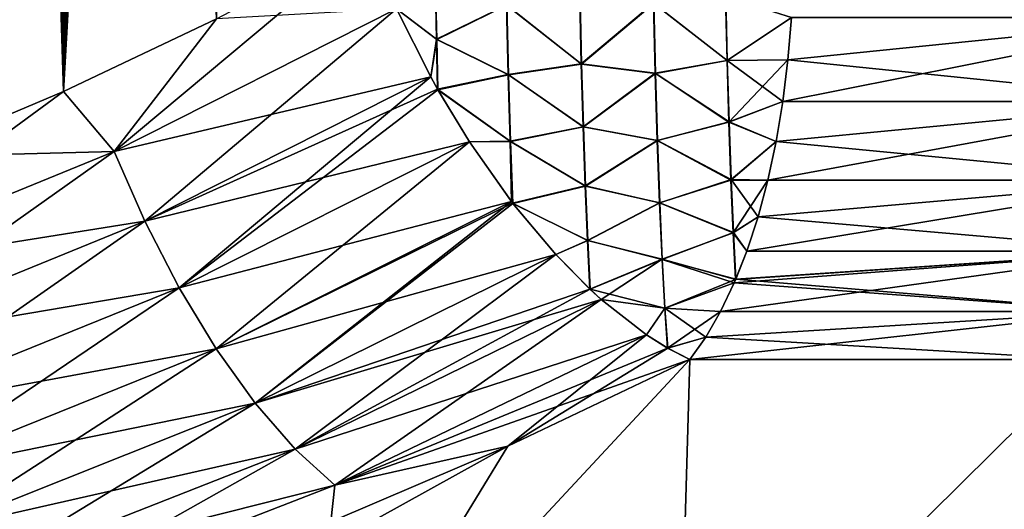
# Model space of a CAD drawing. Header units: metres. Extents: x -109 to 109, y -505 to 40.
# Tile 251 of 331: x 84 to 88, y -103 to -101. Entities that reach past the tile are written whole.
import ezdxf

# ---------------------------------------------------------------- set-up
doc = ezdxf.new("R2010")
doc.units = ezdxf.units.M
doc.layers.add('solid_K244224000C74', color=7, linetype='CONTINUOUS')

msp = doc.modelspace()

# ---------------------------------------------------------------- linework, layer by layer
at = {"layer": 'solid_K244224000C74'}
for points in [[(83.361465, -101.537476, 21.547916), (84.029671, -101.255295, 21.829725), (83.399841, -81.218079, 20.854233)], [(84.029671, -101.255295, 21.829725), (83.477341, -81.593956, 20.899754), (83.399841, -81.218079, 20.854233)], [(84.029671, -101.255295, 21.829725), (83.554245, -81.978004, 20.945732), (83.477341, -81.593956, 20.899754)], [(84.029671, -101.255295, 21.829725), (83.63044, -82.370728, 20.992132), (83.554245, -81.978004, 20.945732)], [(84.029671, -101.255295, 21.829725), (83.690857, -82.691277, 21.029539), (83.63044, -82.370728, 20.992132)], [(84.029671, -101.255295, 21.829725), (83.750961, -83.016876, 21.067247), (83.690857, -82.691277, 21.029539)], [(84.029671, -101.255295, 21.829725), (83.810692, -83.34771, 21.105238), (83.750961, -83.016876, 21.067247)], [(83.36142, -101.537498, -21.547897), (83.81076, -83.348076, -21.10528), (83.870041, -83.684433, -21.143518)], [(84.029671, -101.255295, 21.829725), (83.86998, -83.684067, 21.143478), (83.810692, -83.34771, 21.105238)], [(83.36142, -101.537498, -21.547897), (83.870041, -83.684433, -21.143518), (83.928795, -84.026604, -21.181978)], [(84.029671, -101.255295, 21.829725), (83.928734, -84.026245, 21.181938), (83.86998, -83.684067, 21.143478)], [(83.36142, -101.537498, -21.547897), (83.928795, -84.026604, -21.181978), (83.986938, -84.374878, -21.220625)], [(84.029671, -101.255295, 21.829725), (83.986885, -84.374527, 21.220587), (83.928734, -84.026245, 21.181938)], [(84.02964, -101.255302, -21.829714), (83.36142, -101.537498, -21.547897), (83.986938, -84.374878, -21.220625)], [(84.029671, -101.255295, 21.829725), (84.044334, -84.729202, 21.25939), (83.986885, -84.374527, 21.220587)], [(84.02964, -101.255302, -21.829714), (83.986938, -84.374878, -21.220625), (84.044395, -84.729553, -21.259426)], [(84.02964, -101.255302, -21.829714), (84.044395, -84.729553, -21.259426), (84.101273, -85.090256, -21.298418)], [(84.029671, -101.255295, 21.829725), (84.691742, -100.941628, 22.140448), (84.044334, -84.729202, 21.25939)], [(84.02964, -101.255302, -21.829714), (84.101273, -85.090256, -21.298418), (84.1577, -85.456604, -21.337633)], [(84.02964, -101.255302, -21.829714), (84.1577, -85.456604, -21.337633), (84.213562, -85.828926, -21.377028)], [(84.02964, -101.255302, -21.829714), (84.213562, -85.828926, -21.377028), (84.268745, -86.207573, -21.416553)], [(84.02964, -101.255302, -21.829714), (84.268745, -86.207573, -21.416553), (84.323151, -86.59288, -21.456167)], [(84.02964, -101.255302, -21.829714), (84.323151, -86.59288, -21.456167), (84.376663, -86.985191, -21.495817)], [(84.02964, -101.255302, -21.829714), (84.376663, -86.985191, -21.495817), (84.429222, -87.384727, -21.535469)], [(84.02964, -101.255302, -21.829714), (84.429222, -87.384727, -21.535469), (84.481125, -87.790657, -21.575232)], [(84.02964, -101.255302, -21.829714), (84.481125, -87.790657, -21.575232), (84.523857, -88.133858, -21.608437)], [(84.02964, -101.255302, -21.829714), (84.523857, -88.133858, -21.608437), (84.566017, -88.481789, -21.641665)], [(84.02964, -101.255302, -21.829714), (84.566017, -88.481789, -21.641665), (84.607521, -88.834686, -21.674873)], [(84.02964, -101.255302, -21.829714), (84.607521, -88.834686, -21.674873), (84.648293, -89.192787, -21.708025)], [(84.02964, -101.255302, -21.829714), (84.648293, -89.192787, -21.708025), (84.68824, -89.556328, -21.741076)], [(84.691734, -100.941628, -22.140444), (84.02964, -101.255302, -21.829714), (84.68824, -89.556328, -21.741076)], [(84.249153, -101.514778, -21.911272), (84.691734, -100.941628, -22.140444), (85.346046, -100.596848, -22.480244)], [(85.4702, -100.897995, -22.529676), (84.249153, -101.514778, -21.911272), (85.346046, -100.596848, -22.480244)], [(85.4702, -100.897995, 22.529675), (85.642517, -101.029404, 22.580845), (85.637619, -100.808868, 22.6101)], [(85.643745, -101.030853, -22.581011), (85.4702, -100.897995, -22.529676), (85.638824, -100.809578, -22.610487)], [(85.945892, -100.882637, 22.689522), (85.637619, -100.808868, 22.6101), (85.642517, -101.029404, 22.580845)], [(85.643745, -101.030853, -22.581011), (85.638824, -100.809578, -22.610487), (85.947151, -100.883102, -22.689714)], [(86.268524, -101.136566, 22.680353), (86.261902, -100.855804, 22.728514), (85.945892, -100.882637, 22.689522)], [(85.947151, -100.883102, -22.689714), (86.263184, -100.856087, -22.728527), (86.269814, -101.137146, -22.680248)], [(86.580688, -100.874458, 22.711695), (86.261902, -100.855804, 22.728514), (86.268524, -101.136566, 22.680353)], [(86.269814, -101.137146, -22.680248), (86.263184, -100.856087, -22.728527), (86.581955, -100.874687, -22.711508)], [(86.898804, -101.122284, 22.599421), (86.892189, -100.845505, 22.649317), (86.580688, -100.874458, 22.711695)], [(86.581955, -100.874687, -22.711508), (86.893394, -100.844864, -22.649023), (86.899994, -101.121033, -22.599367)], [(86.898804, -101.122284, 22.599421), (87.177109, -100.936317, 22.52916), (86.892189, -100.845505, 22.649317)], [(87.177109, -100.936279, -22.529167), (86.899994, -101.121033, -22.599367), (86.893394, -100.844864, -22.649023)], [(84.249153, -101.514778, 21.911272), (85.4702, -100.897995, 22.529675), (84.691742, -100.941628, 22.140448)], [(84.381073, -101.816582, -21.894388), (84.249153, -101.514778, -21.911272), (85.4702, -100.897995, -22.529676)], [(84.249153, -101.514778, 21.911272), (85.617859, -101.192909, 22.530527), (85.4702, -100.897995, 22.529675)], [(85.617859, -101.192909, -22.530527), (84.381073, -101.816582, -21.894388), (85.4702, -100.897995, -22.529676)], [(85.643745, -101.030853, -22.581011), (85.617859, -101.192909, -22.530527), (85.4702, -100.897995, -22.529676)], [(85.4702, -100.897995, 22.529675), (85.617859, -101.192909, 22.530527), (85.642517, -101.029404, 22.580845)], [(85.953156, -101.182335, 22.63249), (85.945892, -100.882637, 22.689522), (85.642517, -101.029404, 22.580845)], [(85.643745, -101.030853, -22.581011), (85.947151, -100.883102, -22.689714), (85.954437, -101.183273, -22.632483)], [(86.268524, -101.136566, 22.680353), (85.945892, -100.882637, 22.689522), (85.953156, -101.182335, 22.63249)], [(85.954437, -101.183273, -22.632483), (85.947151, -100.883102, -22.689714), (86.269814, -101.137146, -22.680248)], [(86.588051, -101.176964, 22.653421), (86.580688, -100.874458, 22.711695), (86.268524, -101.136566, 22.680353)], [(86.269814, -101.137146, -22.680248), (86.581955, -100.874687, -22.711508), (86.589325, -101.177422, -22.653124)], [(86.898804, -101.122284, 22.599421), (86.580688, -100.874458, 22.711695), (86.588051, -101.176964, 22.653421)], [(86.589325, -101.177422, -22.653124), (86.581955, -100.874687, -22.711508), (86.899994, -101.121033, -22.599367)], [(84.249153, -101.514778, -21.911272), (84.02964, -101.255302, -21.829714), (84.691734, -100.941628, -22.140444)], [(84.249153, -101.514778, 21.911272), (84.691742, -100.941628, 22.140448), (84.029671, -101.255295, 21.829725)], [(86.898804, -101.122284, 22.599421), (87.162323, -101.119453, 22.49795), (87.177109, -100.936317, 22.52916)], [(87.177109, -100.936279, -22.529167), (87.162323, -101.119453, -22.49795), (86.899994, -101.121033, -22.599367)], [(87.140282, -101.29866, 22.451445), (88.922554, -101.298874, 21.516493), (88.965576, -100.936554, 21.591007)], [(87.162323, -101.119453, 22.49795), (87.140282, -101.29866, 22.451445), (88.965576, -100.936554, 21.591007)], [(88.965576, -100.936554, -21.591007), (87.162323, -101.119453, -22.49795), (87.177109, -100.936279, -22.529167)], [(87.177109, -100.936317, 22.52916), (87.162323, -101.119453, 22.49795), (88.965576, -100.936554, 21.591007)], [(88.922554, -101.298874, -21.516493), (87.162323, -101.119453, -22.49795), (88.965576, -100.936554, -21.591007)], [(85.617859, -101.192909, 22.530527), (85.647377, -101.245941, 22.525364), (85.642517, -101.029404, 22.580845)], [(85.643745, -101.030853, -22.581011), (85.648605, -101.2481, -22.525118), (85.617859, -101.192909, -22.530527)], [(85.953156, -101.182335, 22.63249), (85.642517, -101.029404, 22.580845), (85.647377, -101.245941, 22.525364)], [(85.643745, -101.030853, -22.581011), (85.954437, -101.183273, -22.632483), (85.648605, -101.2481, -22.525118)], [(86.27636, -101.407608, 22.592796), (86.268524, -101.136566, 22.680353), (85.953156, -101.182335, 22.63249)], [(85.954437, -101.183273, -22.632483), (86.269814, -101.137146, -22.680248), (86.277664, -101.408455, -22.592491)], [(86.588051, -101.176964, 22.653421), (86.268524, -101.136566, 22.680353), (86.27636, -101.407608, 22.592796)], [(86.277664, -101.408455, -22.592491), (86.269814, -101.137146, -22.680248), (86.589325, -101.177422, -22.653124)], [(86.906647, -101.388626, 22.509201), (86.898804, -101.122284, 22.599421), (86.588051, -101.176964, 22.653421)], [(86.589325, -101.177422, -22.653124), (86.899994, -101.121033, -22.599367), (86.907822, -101.386841, -22.509558)], [(86.906647, -101.388626, 22.509201), (87.162323, -101.119453, 22.49795), (86.898804, -101.122284, 22.599421)], [(87.162323, -101.119453, -22.49795), (87.140259, -101.298668, -22.451454), (86.899994, -101.121033, -22.599367)], [(87.140259, -101.298668, -22.451454), (86.907822, -101.386841, -22.509558), (86.899994, -101.121033, -22.599367)], [(86.906647, -101.388626, 22.509201), (87.140282, -101.29866, 22.451445), (87.162323, -101.119453, 22.49795)], [(88.922554, -101.298874, -21.516493), (87.140259, -101.298668, -22.451454), (87.162323, -101.119453, -22.49795)], [(84.381073, -101.816582, 21.894388), (85.617859, -101.192909, 22.530527), (84.249153, -101.514778, 21.911272)], [(84.529434, -102.103523, -21.827843), (84.381073, -101.816582, -21.894388), (85.617859, -101.192909, -22.530527)], [(84.381073, -101.816582, 21.894388), (85.647377, -101.245941, 22.525364), (85.617859, -101.192909, 22.530527)], [(85.648605, -101.2481, -22.525118), (84.529434, -102.103523, -21.827843), (85.617859, -101.192909, -22.530527)], [(85.961807, -101.469635, 22.529976), (85.953156, -101.182335, 22.63249), (85.647377, -101.245941, 22.525364)], [(85.963104, -101.470985, -22.529627), (85.648605, -101.2481, -22.525118), (85.954437, -101.183273, -22.632483)], [(86.27636, -101.407608, 22.592796), (85.953156, -101.182335, 22.63249), (85.961807, -101.469635, 22.529976)], [(85.963104, -101.470985, -22.529627), (85.954437, -101.183273, -22.632483), (86.277664, -101.408455, -22.592491)], [(86.596817, -101.46669, 22.548813), (86.588051, -101.176964, 22.653421), (86.27636, -101.407608, 22.592796)], [(86.277664, -101.408455, -22.592491), (86.589325, -101.177422, -22.653124), (86.598099, -101.467346, -22.548328)], [(86.906647, -101.388626, 22.509201), (86.588051, -101.176964, 22.653421), (86.596817, -101.46669, 22.548813)], [(86.598099, -101.467346, -22.548328), (86.589325, -101.177422, -22.653124), (86.907822, -101.386841, -22.509558)], [(82.954514, -102.043518, -21.374113), (83.36142, -101.537498, -21.547897), (84.02964, -101.255302, -21.829714)], [(84.249153, -101.514778, -21.911272), (82.954514, -102.043518, -21.374113), (84.02964, -101.255302, -21.829714)], [(84.249153, -101.514778, 21.911272), (84.029671, -101.255295, 21.829725), (83.361465, -101.537476, 21.547916)], [(84.381073, -101.816582, 21.894388), (85.784874, -101.473251, 22.482685), (85.647377, -101.245941, 22.525364)], [(85.648605, -101.2481, -22.525118), (85.784874, -101.473251, -22.482685), (84.529434, -102.103523, -21.827843)], [(85.784874, -101.473251, 22.482685), (85.961807, -101.469635, 22.529976), (85.647377, -101.245941, 22.525364)], [(85.963104, -101.470985, -22.529627), (85.784874, -101.473251, -22.482685), (85.648605, -101.2481, -22.525118)], [(86.906647, -101.388626, 22.509201), (87.111191, -101.472305, 22.390059), (87.140282, -101.29866, 22.451445)], [(87.140259, -101.298668, -22.451454), (87.111206, -101.472275, -22.390066), (86.907822, -101.386841, -22.509558)], [(87.075294, -101.638863, 22.314329), (88.846695, -101.638962, 21.385099), (88.922554, -101.298874, 21.516493)], [(87.111191, -101.472305, 22.390059), (87.075294, -101.638863, 22.314329), (88.922554, -101.298874, 21.516493)], [(87.140282, -101.29866, 22.451445), (87.111191, -101.472305, 22.390059), (88.922554, -101.298874, 21.516493)], [(88.922554, -101.298874, -21.516493), (87.111206, -101.472275, -22.390066), (87.140259, -101.298668, -22.451454)], [(88.846695, -101.638962, -21.385099), (87.111206, -101.472275, -22.390066), (88.922554, -101.298874, -21.516493)], [(86.285255, -101.663429, 22.467621), (86.27636, -101.407608, 22.592796), (85.961807, -101.469635, 22.529976)], [(85.963104, -101.470985, -22.529627), (86.277664, -101.408455, -22.592491), (86.286568, -101.66449, -22.467039)], [(86.596817, -101.46669, 22.548813), (86.27636, -101.407608, 22.592796), (86.285255, -101.663429, 22.467621)], [(86.286568, -101.66449, -22.467039), (86.277664, -101.408455, -22.592491), (86.598099, -101.467346, -22.548328)], [(86.915558, -101.638687, 22.380642), (86.906647, -101.388626, 22.509201), (86.596817, -101.46669, 22.548813)], [(86.598099, -101.467346, -22.548328), (86.907822, -101.386841, -22.509558), (86.916702, -101.636475, -22.381559)], [(86.915558, -101.638687, 22.380642), (87.111191, -101.472305, 22.390059), (86.906647, -101.388626, 22.509201)], [(87.111206, -101.472275, -22.390066), (86.916702, -101.636475, -22.381559), (86.907822, -101.386841, -22.509558)], [(84.529442, -102.103523, 21.827843), (85.784874, -101.473251, 22.482685), (84.381073, -101.816582, 21.894388)], [(84.690216, -102.36779, -21.713442), (84.529434, -102.103523, -21.827843), (85.784874, -101.473251, -22.482685)], [(84.529442, -102.103523, 21.827843), (85.96669, -101.731407, 22.387445), (85.784874, -101.473251, 22.482685)], [(85.96669, -101.731407, -22.387447), (84.690216, -102.36779, -21.713442), (85.784874, -101.473251, -22.482685)], [(85.784874, -101.473251, 22.482685), (85.96669, -101.731407, 22.387445), (85.961807, -101.469635, 22.529976)], [(85.963104, -101.470985, -22.529627), (85.97287, -101.739426, -22.383543), (85.784874, -101.473251, -22.482685)], [(85.97287, -101.739426, -22.383543), (85.96669, -101.731407, -22.387447), (85.784874, -101.473251, -22.482685)], [(85.96669, -101.731407, 22.387445), (85.971565, -101.73774, 22.384367), (85.961807, -101.469635, 22.529976)], [(86.285255, -101.663429, 22.467621), (85.961807, -101.469635, 22.529976), (85.971565, -101.73774, 22.384367)], [(85.963104, -101.470985, -22.529627), (86.286568, -101.66449, -22.467039), (85.97287, -101.739426, -22.383543)], [(86.606766, -101.73658, 22.400412), (86.596817, -101.46669, 22.548813), (86.285255, -101.663429, 22.467621)], [(86.286568, -101.66449, -22.467039), (86.598099, -101.467346, -22.548328), (86.60807, -101.737373, -22.399679)], [(86.915558, -101.638687, 22.380642), (86.596817, -101.46669, 22.548813), (86.606766, -101.73658, 22.400412)], [(86.60807, -101.737373, -22.399679), (86.598099, -101.467346, -22.548328), (86.916702, -101.636475, -22.381559)], [(86.915558, -101.638687, 22.380642), (87.075294, -101.638863, 22.314329), (87.111191, -101.472305, 22.390059)], [(87.111206, -101.472275, -22.390066), (87.075302, -101.638863, -22.314329), (86.916702, -101.636475, -22.381559)], [(88.846695, -101.638962, -21.385099), (87.075302, -101.638863, -22.314329), (87.111206, -101.472275, -22.390066)], [(82.954514, -102.043518, 21.374113), (84.249153, -101.514778, 21.911272), (83.361465, -101.537476, 21.547916)], [(83.067635, -102.35157, -21.341198), (82.954514, -102.043518, -21.374113), (84.249153, -101.514778, -21.911272)], [(84.381073, -101.816582, 21.894388), (84.249153, -101.514778, 21.911272), (82.954514, -102.043518, 21.374113)], [(84.381073, -101.816582, -21.894388), (83.067635, -102.35157, -21.341198), (84.249153, -101.514778, -21.911272)], [(86.295021, -101.898834, 22.307365), (86.285255, -101.663429, 22.467621), (85.971565, -101.73774, 22.384367)], [(86.296349, -101.90004, -22.306444), (85.97287, -101.739426, -22.383543), (86.286568, -101.66449, -22.467039)], [(86.606766, -101.73658, 22.400412), (86.285255, -101.663429, 22.467621), (86.295021, -101.898834, 22.307365)], [(86.296349, -101.90004, -22.306444), (86.286568, -101.66449, -22.467039), (86.60807, -101.737373, -22.399679)], [(86.925339, -101.866989, 22.216562), (86.915558, -101.638687, 22.380642), (86.606766, -101.73658, 22.400412)], [(86.60807, -101.737373, -22.399679), (86.916702, -101.636475, -22.381559), (86.926445, -101.864479, -22.218166)], [(86.925339, -101.866989, 22.216562), (87.075294, -101.638863, 22.314329), (86.915558, -101.638687, 22.380642)], [(87.032898, -101.796875, -22.224937), (86.926445, -101.864479, -22.218166), (86.916702, -101.636475, -22.381559)], [(87.075302, -101.638863, -22.314329), (87.032898, -101.796875, -22.224937), (86.916702, -101.636475, -22.381559)], [(86.925339, -101.866989, 22.216562), (87.032928, -101.796875, 22.224922), (87.075294, -101.638863, 22.314329)], [(86.984444, -101.944977, 22.122618), (88.740623, -101.94503, 21.201382), (88.846695, -101.638962, 21.385099)], [(87.032928, -101.796875, 22.224922), (86.984444, -101.944977, 22.122618), (88.846695, -101.638962, 21.385099)], [(88.846695, -101.638962, -21.385099), (87.032898, -101.796875, -22.224937), (87.075302, -101.638863, -22.314329)], [(88.740623, -101.94503, -21.201382), (87.032898, -101.796875, -22.224937), (88.846695, -101.638962, -21.385099)], [(87.075294, -101.638863, 22.314329), (87.032928, -101.796875, 22.224922), (88.846695, -101.638962, 21.385099)], [(84.690216, -102.36779, 21.713442), (85.96669, -101.731407, 22.387445), (84.529442, -102.103523, 21.827843)], [(84.859039, -102.602203, -21.554302), (84.690216, -102.36779, -21.713442), (85.96669, -101.731407, -22.387447)], [(84.690216, -102.36779, 21.713442), (85.971565, -101.73774, 22.384367), (85.96669, -101.731407, 22.387445)], [(84.690216, -102.36779, 21.713442), (86.158363, -101.96035, 22.2474), (85.971565, -101.73774, 22.384367)], [(85.97287, -101.739426, -22.383543), (84.859039, -102.602203, -21.554302), (85.96669, -101.731407, -22.387447)], [(85.97287, -101.739426, -22.383543), (86.158363, -101.96035, -22.247402), (84.859039, -102.602203, -21.554302)], [(86.158363, -101.96035, 22.2474), (86.295021, -101.898834, 22.307365), (85.971565, -101.73774, 22.384367)], [(86.296349, -101.90004, -22.306444), (86.158363, -101.96035, -22.247402), (85.97287, -101.739426, -22.383543)], [(86.617668, -101.980057, 22.211836), (86.606766, -101.73658, 22.400412), (86.295021, -101.898834, 22.307365)], [(86.296349, -101.90004, -22.306444), (86.60807, -101.737373, -22.399679), (86.61898, -101.980927, -22.210798)], [(86.925339, -101.866989, 22.216562), (86.606766, -101.73658, 22.400412), (86.617668, -101.980057, 22.211836)], [(86.61898, -101.980927, -22.210798), (86.60807, -101.737373, -22.399679), (86.926445, -101.864479, -22.218166)], [(83.067627, -102.35157, 21.341198), (84.381073, -101.816582, 21.894388), (82.954514, -102.043518, 21.374113)], [(84.529442, -102.103523, 21.827843), (84.381073, -101.816582, 21.894388), (83.067627, -102.35157, 21.341198)], [(83.19426, -102.64447, -21.257826), (83.067635, -102.35157, -21.341198), (84.381073, -101.816582, -21.894388)], [(84.529434, -102.103523, -21.827843), (83.19426, -102.64447, -21.257826), (84.381073, -101.816582, -21.894388)], [(86.925339, -101.866989, 22.216562), (86.984444, -101.944977, 22.122618), (87.032928, -101.796875, 22.224922)], [(87.032898, -101.796875, -22.224937), (86.984467, -101.944962, -22.122616), (86.926445, -101.864479, -22.218166)], [(88.740623, -101.94503, -21.201382), (86.984467, -101.944962, -22.122616), (87.032898, -101.796875, -22.224937)], [(86.925339, -101.866989, 22.216562), (86.617668, -101.980057, 22.211836), (86.935989, -102.068581, 22.020388)], [(86.61898, -101.980927, -22.210798), (86.926445, -101.864479, -22.218166), (86.937088, -102.065948, -22.02276)], [(86.925339, -101.866989, 22.216562), (86.935989, -102.068581, 22.020388), (86.984444, -101.944977, 22.122618)], [(86.984467, -101.944962, -22.122616), (86.937088, -102.065948, -22.02276), (86.926445, -101.864479, -22.218166)], [(86.158363, -101.96035, 22.2474), (86.305374, -102.109138, 22.115191), (86.295021, -101.898834, 22.307365)], [(86.296349, -101.90004, -22.306444), (86.306725, -102.110397, -22.113884), (86.158363, -101.96035, -22.247402)], [(86.617668, -101.980057, 22.211836), (86.295021, -101.898834, 22.307365), (86.305374, -102.109138, 22.115191)], [(86.296349, -101.90004, -22.306444), (86.61898, -101.980927, -22.210798), (86.306725, -102.110397, -22.113884)], [(84.859039, -102.602203, 21.554304), (86.158363, -101.96035, 22.2474), (84.690216, -102.36779, 21.713442)], [(85.031319, -102.800377, -21.35475), (84.859039, -102.602203, -21.554302), (86.158363, -101.96035, -22.247402)], [(84.859039, -102.602203, 21.554304), (86.305374, -102.109138, 22.115191), (86.158363, -101.96035, 22.2474)], [(86.306725, -102.110397, -22.113884), (85.031319, -102.800377, -21.35475), (86.158363, -101.96035, -22.247402)], [(86.87085, -102.206451, 21.882935), (88.608025, -102.206467, 20.971708), (88.740623, -101.94503, 21.201382)], [(86.930267, -102.081886, 22.008301), (86.87085, -102.206451, 21.882935), (88.740623, -101.94503, 21.201382)], [(86.935989, -102.068581, 22.020388), (86.930267, -102.081886, 22.008301), (88.740623, -101.94503, 21.201382)], [(86.984444, -101.944977, 22.122618), (86.935989, -102.068581, 22.020388), (88.740623, -101.94503, 21.201382)], [(88.740623, -101.94503, -21.201382), (86.937088, -102.065948, -22.02276), (86.984467, -101.944962, -22.122616)], [(88.608025, -102.206467, -20.971708), (86.937088, -102.065948, -22.02276), (88.740623, -101.94503, -21.201382)], [(86.35466, -102.153885, 22.066341), (86.617668, -101.980057, 22.211836), (86.305374, -102.109138, 22.115191)], [(86.630585, -102.192055, -21.986298), (86.306725, -102.110397, -22.113884), (86.61898, -101.980927, -22.210798)], [(86.35466, -102.153885, 22.066341), (86.629257, -102.191193, 21.987677), (86.617668, -101.980057, 22.211836)], [(86.629257, -102.191193, 21.987677), (86.935989, -102.068581, 22.020388), (86.617668, -101.980057, 22.211836)], [(86.930267, -102.081886, -22.008301), (86.61898, -101.980927, -22.210798), (86.937088, -102.065948, -22.02276)], [(86.930267, -102.081886, -22.008301), (86.630585, -102.192055, -21.986298), (86.61898, -101.980927, -22.210798)], [(86.629257, -102.191193, 21.987677), (86.930267, -102.081886, 22.008301), (86.935989, -102.068581, 22.020388)], [(86.629257, -102.191193, 21.987677), (86.87085, -102.206451, 21.882935), (86.930267, -102.081886, 22.008301)], [(86.930267, -102.081886, -22.008301), (86.870827, -102.206451, -21.882956), (86.630585, -102.192055, -21.986298)], [(88.608025, -102.206467, -20.971708), (86.870827, -102.206451, -21.882956), (86.930267, -102.081886, -22.008301)], [(88.608025, -102.206467, -20.971708), (86.930267, -102.081886, -22.008301), (86.937088, -102.065948, -22.02276)], [(83.19426, -102.64447, 21.257826), (84.529442, -102.103523, 21.827843), (83.067627, -102.35157, 21.341198)], [(83.330956, -102.914246, -21.126266), (83.19426, -102.64447, -21.257826), (84.529434, -102.103523, -21.827843)], [(84.690216, -102.36779, 21.713442), (84.529442, -102.103523, 21.827843), (83.19426, -102.64447, 21.257826)], [(84.690216, -102.36779, -21.713442), (83.330956, -102.914246, -21.126266), (84.529434, -102.103523, -21.827843)], [(84.859039, -102.602203, 21.554304), (86.35466, -102.153885, 22.066341), (86.305374, -102.109138, 22.115191)], [(86.306725, -102.110397, -22.113884), (86.35466, -102.153885, -22.066343), (85.031319, -102.800377, -21.35475)], [(86.630585, -102.192055, -21.986298), (86.35466, -102.153885, -22.066343), (86.306725, -102.110397, -22.113884)], [(85.031319, -102.800377, 21.35475), (86.35466, -102.153885, 22.066341), (84.859039, -102.602203, 21.554304)], [(85.202354, -102.95694, -21.120205), (85.031319, -102.800377, -21.35475), (86.35466, -102.153885, -22.066343)], [(85.031319, -102.800377, 21.35475), (86.550232, -102.306755, 21.849178), (86.35466, -102.153885, 22.066341)], [(86.550232, -102.306755, -21.849178), (85.202354, -102.95694, -21.120205), (86.35466, -102.153885, -22.066343)], [(86.630585, -102.192055, -21.986298), (86.550232, -102.306755, -21.849178), (86.35466, -102.153885, -22.066343)], [(86.35466, -102.153885, 22.066341), (86.550232, -102.306755, 21.849178), (86.629257, -102.191193, 21.987677)], [(86.550232, -102.306755, 21.849178), (86.641808, -102.364365, 21.734055), (86.629257, -102.191193, 21.987677)], [(86.630585, -102.192055, -21.986298), (86.643143, -102.365135, -21.732315), (86.550232, -102.306755, -21.849178)], [(86.641808, -102.364365, 21.734055), (86.87085, -102.206451, 21.882935), (86.629257, -102.191193, 21.987677)], [(86.806847, -102.317551, -21.747581), (86.643143, -102.365135, -21.732315), (86.630585, -102.192055, -21.986298)], [(86.870827, -102.206451, -21.882956), (86.806847, -102.317551, -21.747581), (86.630585, -102.192055, -21.986298)], [(86.641808, -102.364365, 21.734055), (86.806732, -102.317543, 21.747646), (86.87085, -102.206451, 21.882935)], [(88.608025, -102.206467, 20.971708), (86.73848, -102.4142, 21.603632), (88.453484, -102.4142, 20.704044)], [(86.806732, -102.317543, 21.747646), (86.73848, -102.4142, 21.603632), (88.608025, -102.206467, 20.971708)], [(86.87085, -102.206451, 21.882935), (86.806732, -102.317543, 21.747646), (88.608025, -102.206467, 20.971708)], [(88.608025, -102.206467, -20.971708), (86.806847, -102.317551, -21.747581), (86.870827, -102.206451, -21.882956)], [(88.608025, -102.206467, -20.971708), (88.453484, -102.4142, -20.704044), (86.806847, -102.317551, -21.747581)], [(85.202354, -102.95694, 21.120207), (86.550232, -102.306755, 21.849178), (85.031319, -102.800377, 21.35475)], [(86.550232, -102.306755, -21.849178), (85.951195, -102.788284, -21.194878), (85.202354, -102.95694, -21.120205)], [(85.202354, -102.95694, 21.120207), (86.641808, -102.364365, 21.734055), (86.550232, -102.306755, 21.849178)], [(86.643143, -102.365135, -21.732315), (85.951195, -102.788284, -21.194878), (86.550232, -102.306755, -21.849178)], [(86.641808, -102.364365, 21.734055), (86.73848, -102.4142, 21.603632), (86.806732, -102.317543, 21.747646)], [(86.806847, -102.317551, -21.747581), (86.73848, -102.4142, -21.603632), (86.643143, -102.365135, -21.732315)], [(86.806847, -102.317551, -21.747581), (88.453484, -102.4142, -20.704044), (86.73848, -102.4142, -21.603632)], [(83.330956, -102.914246, 21.126265), (84.690216, -102.36779, 21.713442), (83.19426, -102.64447, 21.257826)], [(83.474007, -103.153572, -20.950096), (83.330956, -102.914246, -21.126266), (84.690216, -102.36779, -21.713442)], [(84.859039, -102.602203, 21.554304), (84.690216, -102.36779, 21.713442), (83.330956, -102.914246, 21.126265)], [(84.859039, -102.602203, -21.554302), (83.474007, -103.153572, -20.950096), (84.690216, -102.36779, -21.713442)], [(85.202354, -102.95694, 21.120207), (86.73848, -102.4142, 21.603632), (86.641808, -102.364365, 21.734055)], [(86.643143, -102.365135, -21.732315), (86.73848, -102.4142, -21.603632), (85.951195, -102.788284, -21.194878)], [(86.73848, -102.4142, -21.603632), (86.688179, -104.159546, -17.646719), (85.113815, -104.159546, -18.466398)], [(85.951195, -102.788284, -21.194878), (86.73848, -102.4142, -21.603632), (85.113815, -104.159546, -18.466398)], [(86.73848, -102.4142, 21.603632), (85.113823, -104.159546, 18.466394), (86.688194, -104.159546, 17.646711)], [(86.73848, -102.4142, 21.603632), (85.951187, -102.788284, 21.194878), (85.113823, -104.159546, 18.466394)], [(85.202354, -102.95694, 21.120207), (85.951187, -102.788284, 21.194878), (86.73848, -102.4142, 21.603632)], [(90.090057, -102.4142, -19.668598), (88.185234, -104.159546, -16.693142), (86.688179, -104.159546, -17.646719)], [(88.453484, -102.4142, -20.704044), (90.090057, -102.4142, -19.668598), (86.688179, -104.159546, -17.646719)], [(86.73848, -102.4142, -21.603632), (88.453484, -102.4142, -20.704044), (86.688179, -104.159546, -17.646719)], [(88.453484, -102.4142, 20.704044), (86.688194, -104.159546, 17.646711), (88.185257, -104.159546, 16.693129)], [(88.453484, -102.4142, 20.704044), (86.73848, -102.4142, 21.603632), (86.688194, -104.159546, 17.646711)], [(83.474007, -103.153572, 20.950096), (84.859039, -102.602203, 21.554304), (83.330956, -102.914246, 21.126265)], [(83.619522, -103.355927, -20.734106), (83.474007, -103.153572, -20.950096), (84.859039, -102.602203, -21.554302)], [(85.031319, -102.800377, 21.35475), (84.859039, -102.602203, 21.554304), (83.474007, -103.153572, 20.950096)], [(85.031319, -102.800377, -21.35475), (83.619522, -103.355927, -20.734106), (84.859039, -102.602203, -21.554302)], [(83.619522, -103.355927, 20.734106), (85.031319, -102.800377, 21.35475), (83.474007, -103.153572, 20.950096)], [(85.951195, -102.788284, -21.194878), (85.113815, -104.159546, -18.466398), (83.474091, -104.159546, -19.145958)], [(85.185211, -103.114761, -20.834826), (85.951195, -102.788284, -21.194878), (83.474091, -104.159546, -19.145958)], [(83.763535, -103.515823, -20.484167), (83.619522, -103.355927, -20.734106), (85.031319, -102.800377, -21.35475)], [(85.202354, -102.95694, 21.120207), (85.031319, -102.800377, 21.35475), (83.619522, -103.355927, 20.734106)], [(85.202354, -102.95694, -21.120205), (83.763535, -103.515823, -20.484167), (85.031319, -102.800377, -21.35475)], [(85.951187, -102.788284, 21.194878), (85.185211, -103.114761, 20.834826), (85.113823, -104.159546, 18.466394)], [(85.202354, -102.95694, -21.120205), (85.951195, -102.788284, -21.194878), (85.185211, -103.114761, -20.834826)], [(85.202354, -102.95694, 21.120207), (85.185211, -103.114761, 20.834826), (85.951187, -102.788284, 21.194878)], [(83.763535, -103.515823, 20.484167), (85.202354, -102.95694, 21.120207), (83.619522, -103.355927, 20.734106)], [(85.202354, -102.95694, -21.120205), (85.185211, -103.114761, -20.834826), (83.763535, -103.515823, -20.484167)], [(83.763535, -103.515823, 20.484167), (85.185211, -103.114761, 20.834826), (85.202354, -102.95694, 21.120207)]]:
    msp.add_3dface(points, dxfattribs=at)

doc.saveas('drawing.dxf')
